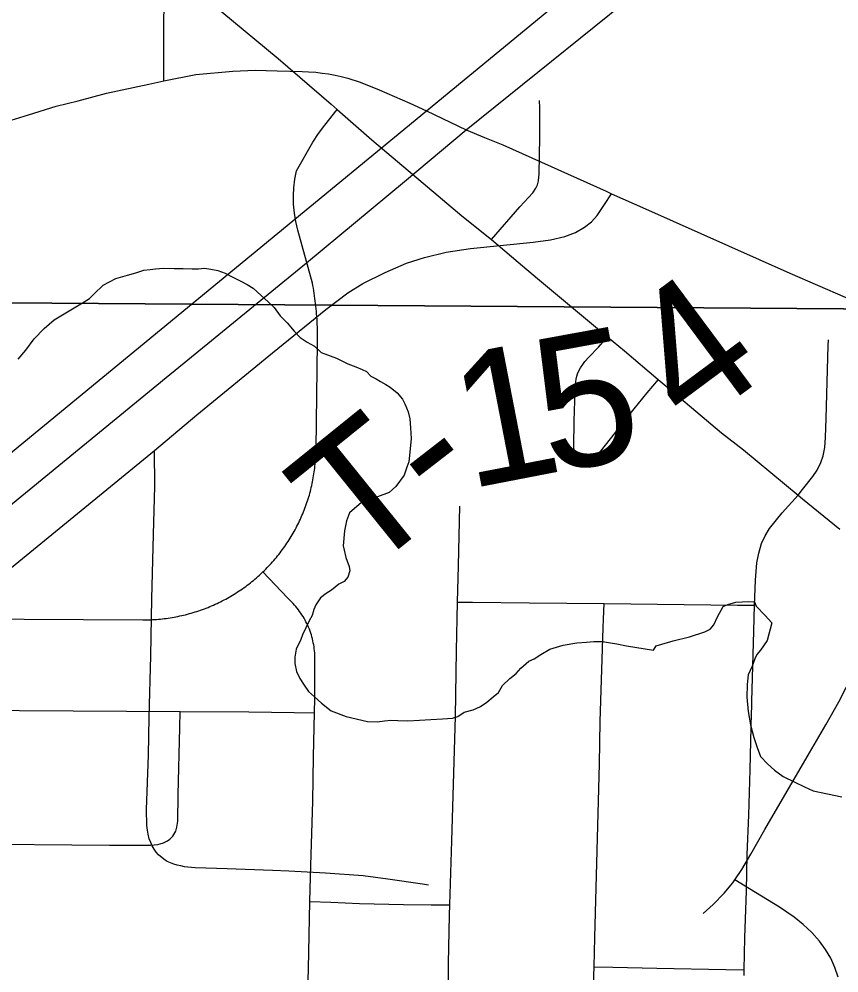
# Model space of a CAD drawing. Extents: x 2.4 to 73.1, y 4.5 to 25.6.
# Drawn here: x 48.2562 to 48.4305, y 22.9328 to 23.1357 of the extents above; entities that cross this region are included whole.
import ezdxf

# ---------------------------------------------------------------- set-up
doc = ezdxf.new("R2010")
doc.units = 0
for name, color, linetype in [('GM_X_City_Street', 7, 'Continuous'), ('GM_X_Minor_River', 7, 'Continuous'), ('GM_X_Section', 7, 'Continuous'), ('GM_X_State_Route', 7, 'Continuous'), ('GM_X_Township_Road', 7, 'Continuous'), ('GM_X_Township_Road_Text', 7, 'Continuous'), ('GM_X_US_Route', 7, 'Continuous')]:
    doc.layers.add(name, color=color, linetype=linetype)

msp = doc.modelspace()

# ---------------------------------------------------------------- linework, layer by layer
at = {"layer": 'GM_X_City_Street'}
for points in [[(48.35664, 23.08875), (48.36271, 23.09571), (48.36542, 23.09869), (48.36609, 23.09966), (48.36644, 23.10043), (48.36666, 23.10126), (48.3668, 23.10273), (48.36692, 23.11052), (48.36692, 23.11676), (48.36689, 23.11831)], [(48.16908, 23.00849), (48.28251, 23.00787), (48.28293, 23.00787), (48.28335, 23.00788), (48.28377, 23.00789), (48.28418, 23.0079), (48.2846, 23.00792), (48.28502, 23.00795), (48.28544, 23.00797), (48.28585, 23.00801), (48.28627, 23.00804), (48.28669, 23.00809), (48.2871, 23.00813), (48.28752, 23.00819), (48.28793, 23.00825), (48.28834, 23.00831), (48.28875, 23.00837), (48.28916, 23.00845), (48.28958, 23.00852), (48.28999, 23.0086), (48.2904, 23.00869), (48.29081, 23.00878), (48.29121, 23.00887), (48.29162, 23.00897), (48.29202, 23.00908), (48.29243, 23.00919), (48.29283, 23.0093), (48.29323, 23.00941), (48.29363, 23.00954), (48.29403, 23.00966), (48.29442, 23.0098), (48.29482, 23.00993), (48.29521, 23.01007), (48.29561, 23.01022), (48.296, 23.01037), (48.29639, 23.01052), (48.29677, 23.01068), (48.29716, 23.01084), (48.29754, 23.01101), (48.29792, 23.01118), (48.2983, 23.01136), (48.29868, 23.01154), (48.29905, 23.01172), (48.29943, 23.01191), (48.2998, 23.0121), (48.30017, 23.0123), (48.30053, 23.0125), (48.3009, 23.01271), (48.30126, 23.01292), (48.30162, 23.01313), (48.30197, 23.01335), (48.30233, 23.01357), (48.30268, 23.0138), (48.30303, 23.01403), (48.30338, 23.01426), (48.30372, 23.0145), (48.30406, 23.01474), (48.3044, 23.01499), (48.30473, 23.01523), (48.30507, 23.01549), (48.3054, 23.01575), (48.30572, 23.01601), (48.30604, 23.01627), (48.30636, 23.01654), (48.30668, 23.01681), (48.307, 23.01709), (48.30731, 23.01737), (48.30762, 23.01765), (48.30807, 23.01808), (48.30837, 23.01837), (48.30867, 23.01867), (48.30896, 23.01897), (48.30926, 23.01927), (48.30954, 23.01957), (48.30983, 23.01988), (48.31011, 23.02019), (48.31038, 23.02051), (48.31066, 23.02083), (48.31093, 23.02115), (48.31119, 23.02147), (48.31145, 23.0218), (48.31171, 23.02213), (48.31197, 23.02246), (48.31222, 23.0228), (48.31246, 23.02314), (48.31271, 23.02348), (48.31294, 23.02383), (48.31318, 23.02418), (48.31341, 23.02452), (48.31364, 23.02488), (48.31386, 23.02523), (48.31408, 23.02559), (48.31429, 23.02595), (48.3145, 23.02631), (48.31471, 23.02668), (48.31491, 23.02705), (48.31511, 23.02742), (48.3153, 23.02779), (48.31549, 23.02816), (48.31568, 23.02854), (48.31586, 23.02892), (48.31604, 23.0293), (48.31621, 23.02968), (48.31637, 23.03006), (48.31654, 23.03045), (48.3167, 23.03084), (48.31685, 23.03123), (48.317, 23.03162), (48.31715, 23.03201), (48.31729, 23.03241), (48.31742, 23.03281), (48.31756, 23.0332), (48.31768, 23.0336), (48.31781, 23.034), (48.31793, 23.03441), (48.31804, 23.03481), (48.31815, 23.03521), (48.31825, 23.03562), (48.31835, 23.03603), (48.31844, 23.03644), (48.31853, 23.03685), (48.31862, 23.03726), (48.3187, 23.03767), (48.31878, 23.03808), (48.31885, 23.0385), (48.31892, 23.03891), (48.31898, 23.03932), (48.31903, 23.03974), (48.31909, 23.04015), (48.31913, 23.04057), (48.31918, 23.04099), (48.31922, 23.04141), (48.31925, 23.04183), (48.31928, 23.04224), (48.3193, 23.04266), (48.31932, 23.04308), (48.31934, 23.0435), (48.31934, 23.04392), (48.31935, 23.04434), (48.31968, 23.06685), (48.31969, 23.0674), (48.31969, 23.06795), (48.31968, 23.06851), (48.31967, 23.06906), (48.31966, 23.06961), (48.31964, 23.07017), (48.31962, 23.07072), (48.31959, 23.07128), (48.31956, 23.07183), (48.31952, 23.07238), (48.31948, 23.07293), (48.31943, 23.07348), (48.31938, 23.07403), (48.31932, 23.07459), (48.31926, 23.07514), (48.31919, 23.07569), (48.31912, 23.07623), (48.31905, 23.07678), (48.31897, 23.07733), (48.31888, 23.07788), (48.31879, 23.07842), (48.31869, 23.07897), (48.31859, 23.07951), (48.3155, 23.09072), (48.31504, 23.09263), (48.31476, 23.09438), (48.31459, 23.0963), (48.31456, 23.09816), (48.31464, 23.09974), (48.31486, 23.10158), (48.31519, 23.10334), (48.31866, 23.1095), (48.31989, 23.11134), (48.32125, 23.11308), (48.32386, 23.11641)], [(48.39206, 23.05902), (48.38966, 23.05612), (48.38689, 23.05275), (48.37977, 23.04367), (48.3787, 23.04253), (48.37834, 23.04225), (48.37792, 23.04201), (48.37733, 23.04178), (48.37673, 23.04174), (48.37641, 23.04178), (48.37556, 23.04214), (48.37515, 23.04243), (48.37485, 23.04275), (48.37466, 23.04301), (48.37427, 23.04384), (48.37419, 23.04429), (48.37415, 23.04476), (48.37424, 23.05019), (48.37447, 23.05661), (48.37459, 23.05849), (48.37467, 23.05909), (48.3748, 23.0597), (48.37495, 23.06018), (48.37525, 23.06086), (48.37557, 23.06144), (48.37605, 23.06219), (48.37652, 23.06281), (48.37734, 23.06374), (48.37939, 23.0659), (48.38134, 23.06808)], [(48.42185, 23.03438), (48.4228, 23.03559), (48.42499, 23.03836), (48.42592, 23.03974), (48.42671, 23.04137), (48.42718, 23.04279), (48.42753, 23.04455), (48.42767, 23.04667), (48.42779, 23.0507), (48.42826, 23.0662), (48.42829, 23.06744)], [(48.40167, 22.94542), (48.40377, 22.94731), (48.40616, 22.94972), (48.40798, 22.95196), (48.4084, 22.95258), (48.40991, 22.9548), (48.41182, 22.95803), (48.41474, 22.96326), (48.4243, 22.9796), (48.42776, 22.98551), (48.43049, 22.99042), (48.43361, 22.99652), (48.43837, 23.00632), (48.44507, 23.0207), (48.45296, 23.03728), (48.45488, 23.04172), (48.45579, 23.04411), (48.45646, 23.04634), (48.45766, 23.05104)], [(48.41035, 22.93222), (48.41037, 22.9334), (48.4105, 22.94027), (48.41087, 22.9502), (48.41104, 22.95796), (48.41138, 22.96634), (48.41168, 22.97597), (48.41196, 22.98808), (48.41204, 22.98931), (48.41201, 22.99056), (48.41242, 23.00547), (48.41258, 23.01096), (48.41282, 23.01631), (48.41309, 23.01999), (48.41348, 23.02208), (48.41409, 23.0241), (48.41481, 23.02574), (48.41578, 23.02727), (48.41847, 23.03063), (48.42185, 23.03438)], [(48.34454, 22.82048), (48.34464, 22.82447), (48.34494, 22.83721), (48.34506, 22.84654), (48.34494, 22.85494), (48.34494, 22.86116), (48.34518, 22.86986), (48.34554, 22.87576), (48.3466, 22.89034), (48.34738, 22.90275), (48.34761, 22.91145), (48.34754, 22.92171), (48.3475, 22.93478), (48.34775, 22.94503), (48.34782, 22.94723), (48.34825, 22.96089), (48.34898, 22.98731), (48.34921, 23.0013), (48.34944, 23.01162), (48.34961, 23.01933), (48.34991, 23.03208)], [(48.31904, 22.98806), (48.31911, 22.99123), (48.31912, 22.99954), (48.31912, 22.99998), (48.3191, 23.00041), (48.31907, 23.00084), (48.31904, 23.00127), (48.31899, 23.0017), (48.31893, 23.00213), (48.31886, 23.00255), (48.31878, 23.00298), (48.31869, 23.0034), (48.31859, 23.00382), (48.31848, 23.00424), (48.31836, 23.00465), (48.31822, 23.00507), (48.31808, 23.00547), (48.31793, 23.00588), (48.31777, 23.00628), (48.31759, 23.00667), (48.31741, 23.00706), (48.31722, 23.00745), (48.31702, 23.00783), (48.31681, 23.00821), (48.31659, 23.00858), (48.31636, 23.00895), (48.31612, 23.00931), (48.31587, 23.00966), (48.31561, 23.01001), (48.31535, 23.01035), (48.31508, 23.01069), (48.31479, 23.01101), (48.3145, 23.01133), (48.31421, 23.01165), (48.3139, 23.01195), (48.31359, 23.01225), (48.31327, 23.01254), (48.30807, 23.01808)], [(48.34944, 23.01162), (48.35265, 23.0116), (48.36477, 23.01151), (48.38061, 23.01133), (48.40894, 23.011), (48.41258, 23.01096)], [(48.37823, 22.92666), (48.37846, 22.93405), (48.37866, 22.94032), (48.37961, 22.97727), (48.37976, 22.98628), (48.38043, 23.00616), (48.38049, 23.00802), (48.38061, 23.01133)], [(48.17711, 22.98911), (48.22208, 22.98879), (48.2905, 22.98836), (48.30504, 22.98831), (48.31472, 22.98814), (48.31904, 22.98806)], [(48.17717, 22.96051), (48.17749, 22.96052), (48.18308, 22.96054), (48.19428, 22.96053), (48.20175, 22.96045), (48.2145, 22.96037), (48.22135, 22.96035), (48.22788, 22.96034), (48.24343, 22.9602), (48.27547, 22.95994), (48.28418, 22.95996), (48.28574, 22.96011), (48.28694, 22.96044), (48.28777, 22.96084), (48.28827, 22.96119), (48.28892, 22.96185), (48.28953, 22.96293), (48.28979, 22.96381), (48.28996, 22.96504), (48.29002, 22.97066), (48.29041, 22.98497), (48.2905, 22.98836)], [(48.31806, 22.94797), (48.31824, 22.95566), (48.31866, 22.9692), (48.31881, 22.97881), (48.31904, 22.98806)], [(48.43033, 22.93184), (48.42966, 22.93391), (48.42877, 22.9359), (48.42768, 22.93778), (48.42639, 22.93954), (48.42473, 22.94139), (48.42292, 22.9431), (48.42098, 22.94465), (48.41788, 22.94673), (48.41153, 22.95065), (48.4084, 22.95258)], [(48.31718, 22.91504), (48.31777, 22.93367), (48.31806, 22.94797)], [(48.31806, 22.94797), (48.32251, 22.9478), (48.32862, 22.94757), (48.33793, 22.94731), (48.34384, 22.94727), (48.34782, 22.94723)], [(48.37846, 22.93405), (48.38249, 22.93398), (48.39184, 22.93382), (48.40647, 22.93349), (48.41037, 22.9334)]]:
    msp.add_lwpolyline(points, dxfattribs=at)
at = {"layer": 'GM_X_Minor_River'}
for points in [[(48.25606, 23.06334), (48.25763, 23.0652), (48.2594, 23.06762), (48.26154, 23.06985), (48.26368, 23.07169), (48.27004, 23.07552), (48.2712, 23.07625), (48.27217, 23.07718), (48.27412, 23.07903), (48.27681, 23.08048), (48.2793, 23.08117), (48.28102, 23.0817), (48.28274, 23.08222), (48.28408, 23.08238), (48.28522, 23.08254), (48.28693, 23.08269), (48.28921, 23.08263), (48.29111, 23.08258), (48.29301, 23.08253), (48.29434, 23.0825), (48.29567, 23.08266), (48.29699, 23.08243), (48.29851, 23.0822), (48.30001, 23.0816), (48.30151, 23.0808), (48.3032, 23.08), (48.3047, 23.0792), (48.30601, 23.07841), (48.30768, 23.07685), (48.30917, 23.07548), (48.31047, 23.07431), (48.31175, 23.07256), (48.31323, 23.07101), (48.31471, 23.06926), (48.316, 23.0679), (48.3175, 23.06691), (48.319, 23.06611), (48.32048, 23.06475), (48.32368, 23.06353), (48.32612, 23.06233), (48.32781, 23.06171), (48.32913, 23.06111), (48.33007, 23.06071), (48.33099, 23.05973), (48.33212, 23.05914), (48.33305, 23.05854), (48.33418, 23.05794), (48.33511, 23.05735), (48.3366, 23.05617), (48.33771, 23.05482), (48.33825, 23.05385), (48.33897, 23.05213), (48.33931, 23.0506), (48.33945, 23.0487), (48.33959, 23.04641), (48.33932, 23.04357), (48.33908, 23.04149), (48.33867, 23.04036), (48.33806, 23.03867), (48.33629, 23.03624), (48.33493, 23.03495), (48.33244, 23.03406), (48.33052, 23.03335), (48.32899, 23.03282), (48.32646, 23.0306), (48.32585, 23.02891), (48.32542, 23.02683), (48.32515, 23.02361), (48.32532, 23.02266), (48.32566, 23.02113), (48.32637, 23.01921), (48.32653, 23.01826), (48.32612, 23.01694), (48.32534, 23.01601), (48.32419, 23.01547), (48.32263, 23.01418), (48.32148, 23.01345), (48.32031, 23.01253), (48.31933, 23.01103), (48.31892, 23.0101)], [(48.31892, 23.0101), (48.31851, 23.00878), (48.31791, 23.00765), (48.31651, 23.00465), (48.3161, 23.00371), (48.3151, 23.00165), (48.31487, 22.99994), (48.31484, 22.99862), (48.31517, 22.9969), (48.31589, 22.99536), (48.31681, 22.99401), (48.31773, 22.99266), (48.31903, 22.99148), (48.32051, 22.99012), (48.32256, 22.98854), (48.32576, 22.98732), (48.33029, 22.98626), (48.33238, 22.98621), (48.3339, 22.98636), (48.33524, 22.98652), (48.33675, 22.98648), (48.33884, 22.98642), (48.34132, 22.98655), (48.34379, 22.98668), (48.34626, 22.9868), (48.34835, 22.98694), (48.3495, 22.98729), (48.35085, 22.98821), (48.35276, 22.98873), (48.3543, 22.98945), (48.35565, 22.99037), (48.35701, 22.99147), (48.35817, 22.99239), (48.35897, 22.99389), (48.36053, 22.99537), (48.36189, 22.99647), (48.36286, 22.99759), (48.36461, 22.99906), (48.36576, 22.99961), (48.36712, 23.00052), (48.36904, 23.00161), (48.37191, 23.00249), (48.37477, 23.00298), (48.37687, 23.00312), (48.37839, 23.00327), (48.38029, 23.00323), (48.38199, 23.00299), (48.38332, 23.00277), (48.38539, 23.00234), (48.39107, 23.00143), (48.39166, 23.00237), (48.3953, 23.00341), (48.39874, 23.00428), (48.40199, 23.00533), (48.40315, 23.00587), (48.40393, 23.0068), (48.40473, 23.00849), (48.40593, 23.01074), (48.40689, 23.0111), (48.40861, 23.01162), (48.41127, 23.01175), (48.4126, 23.01171), (48.41296, 23.01075), (48.41481, 23.00881), (48.41629, 23.00725), (48.41524, 23.00348), (48.41386, 23.00143), (48.41308, 23.0005), (48.41267, 22.99956), (48.41207, 22.99805), (48.41126, 22.99617), (48.41102, 22.99409), (48.41095, 22.99143), (48.41125, 22.98839), (48.41175, 22.98553), (48.41245, 22.98285), (48.41315, 22.98074), (48.41386, 22.97883), (48.41535, 22.97727), (48.41683, 22.9759), (48.41869, 22.97453), (48.42113, 22.97332), (48.4232, 22.97232), (48.42508, 22.97152), (48.43112, 22.97022)]]:
    msp.add_lwpolyline(points, dxfattribs=at)
at = {"layer": 'GM_X_Section'}
for points in [[(48.12804, 23.57663), (48.62925, 23.57407), (48.61956, 23.07268), (48.11463, 23.07626)], [(48.11463, 23.07626), (48.61956, 23.07268), (48.60701, 22.56073), (48.10409, 22.56863)]]:
    msp.add_lwpolyline(points, close=True, dxfattribs=at)
at = {"layer": 'GM_X_State_Route'}
for p, q in [((48.35664, 23.08875), (48.36231, 23.08397)), ((48.36231, 23.08397), (48.36647, 23.08047)), ((48.36647, 23.08047), (48.38134, 23.06808))]:
    msp.add_line(p, q, dxfattribs=at)
for points in [[(48.2989, 23.13752), (48.29931, 23.13718), (48.31133, 23.12728), (48.32256, 23.11754), (48.32386, 23.11641)], [(48.32386, 23.11641), (48.33124, 23.10998), (48.34211, 23.10073), (48.35038, 23.09379), (48.35664, 23.08875)], [(48.38134, 23.06808), (48.38493, 23.06508), (48.39206, 23.05902)], [(48.39206, 23.05902), (48.39462, 23.05683), (48.40557, 23.04768), (48.4102, 23.04401), (48.42185, 23.03438)], [(48.42185, 23.03438), (48.42275, 23.03364), (48.43071, 23.02716)]]:
    msp.add_lwpolyline(points, dxfattribs=at)
at = {"layer": 'GM_X_Township_Road'}
for points in [[(48.28703, 23.13378), (48.28716, 23.14559), (48.28722, 23.17885), (48.28754, 23.21862), (48.28771, 23.22887), (48.28797, 23.2335), (48.28831, 23.23752), (48.2886, 23.23954), (48.28897, 23.24155), (48.28938, 23.24336), (48.28979, 23.2449), (48.29028, 23.24671), (48.29098, 23.24873), (48.29184, 23.25091), (48.29291, 23.25319), (48.29381, 23.25504), (48.29471, 23.25649), (48.29597, 23.25835), (48.29823, 23.26166), (48.30121, 23.26562), (48.31009, 23.27681), (48.319, 23.28799), (48.32561, 23.29612)], [(48.28697, 23.12248), (48.287, 23.1257), (48.28703, 23.13378)], [(48.28697, 23.12248), (48.29379, 23.12386), (48.3017, 23.12456), (48.30644, 23.12476), (48.31108, 23.12466), (48.31638, 23.12453), (48.31778, 23.12445), (48.31934, 23.12433), (48.32068, 23.12418), (48.32197, 23.124), (48.32341, 23.12374), (48.32469, 23.12347), (48.32609, 23.12309), (48.32873, 23.12224), (48.33276, 23.12063), (48.33932, 23.11779), (48.34281, 23.11612), (48.35127, 23.11208), (48.35516, 23.11048)], [(48.25268, 23.11359), (48.25821, 23.11527), (48.26414, 23.11714), (48.26878, 23.11823), (48.27482, 23.11991), (48.28381, 23.12181), (48.28697, 23.12248)], [(48.35516, 23.11048), (48.35905, 23.10889), (48.38106, 23.09902), (48.3822, 23.09851)], [(48.285, 23.04391), (48.29398, 23.05145), (48.3101, 23.06467), (48.32141, 23.07391), (48.32614, 23.07744), (48.32932, 23.07938), (48.33403, 23.08178), (48.33862, 23.0837), (48.34245, 23.08497), (48.34699, 23.08604), (48.35221, 23.08687), (48.36551, 23.08817), (48.3692, 23.08867), (48.37222, 23.08941), (48.37454, 23.09029), (48.37644, 23.09136), (48.37789, 23.09252), (48.37914, 23.0939), (48.38068, 23.09623), (48.3822, 23.09851)], [(48.3822, 23.09851), (48.3894, 23.09531), (48.40708, 23.08742), (48.42009, 23.08164), (48.43182, 23.07651), (48.43227, 23.07631)], [(48.12428, 22.91179), (48.14225, 22.92661), (48.18328, 22.9604), (48.20181, 22.97554), (48.22315, 22.99314), (48.24521, 23.01132), (48.285, 23.04391)], [(48.31357, 22.9544), (48.31008, 22.95453), (48.30048, 22.95493), (48.29366, 22.95516), (48.29213, 22.95528), (48.29136, 22.95537), (48.29059, 22.95552), (48.2898, 22.9557), (48.28911, 22.9559), (48.2884, 22.95617), (48.28772, 22.95648), (48.28727, 22.95676), (48.28662, 22.95727), (48.28588, 22.9579), (48.28537, 22.95846), (48.28492, 22.95912), (48.28452, 22.9598), (48.2842, 22.96049), (48.28391, 22.96129), (48.28365, 22.96227), (48.28349, 22.96316), (48.28339, 22.96412), (48.28332, 22.96755), (48.28373, 22.97906), (48.28389, 22.98716), (48.28425, 23.00022), (48.28446, 23.01236), (48.28478, 23.02605), (48.28506, 23.03632), (48.285, 23.04391)], [(48.34324, 22.95147), (48.34201, 22.95162), (48.33463, 22.95274), (48.3294, 22.9534), (48.32134, 22.95396), (48.31357, 22.9544)]]:
    msp.add_lwpolyline(points, dxfattribs=at)
at = {"layer": 'GM_X_US_Route'}
for points in [[(47.9186, 22.76725), (48.00552, 22.8385), (48.34281, 23.11612), (48.61147, 23.33733), (48.62577, 23.3495), (48.67937, 23.39257), (48.70666, 23.4146), (48.72968, 23.43384), (48.74563, 23.44699), (48.75566, 23.45455), (48.75853, 23.45695)], [(48.28824, 23.06003), (48.29133, 23.06256), (48.31734, 23.08379), (48.33815, 23.10107), (48.35127, 23.11208), (48.39375, 23.14631), (48.45085, 23.19336), (48.48136, 23.21842), (48.50109, 23.23457), (48.52985, 23.25833), (48.53381, 23.26141), (48.54027, 23.26643), (48.54502, 23.27037), (48.54569, 23.27072), (48.54629, 23.27113), (48.54714, 23.27182), (48.55706, 23.27994), (48.57283, 23.29258), (48.6009, 23.3157), (48.62962, 23.33949), (48.63499, 23.34389)], [(47.92584, 22.76227), (47.95866, 22.78922), (47.98752, 22.81286), (48.01057, 22.83183), (48.12338, 22.92467), (48.17335, 22.96571), (48.22758, 23.01038), (48.28824, 23.06003)]]:
    msp.add_lwpolyline(points, dxfattribs=at)

# ---------------------------------------------------------------- texts
at = {"layer": 'GM_X_Township_Road_Text'}
for s, rotation, p in [('4', 36.6135, (48.39893, 23.04774)), ('5', 10.3709, (48.36881, 23.03898)), ('1', 10.9583, (48.35171, 23.03567)), ('T', 38.8974, (48.32924, 23.01671)), ('-', 37.7613, (48.34566, 23.02996))]:
    msp.add_text(s, height=0.02841, rotation=rotation, dxfattribs=at).set_placement(p)

doc.saveas('drawing.dxf')
